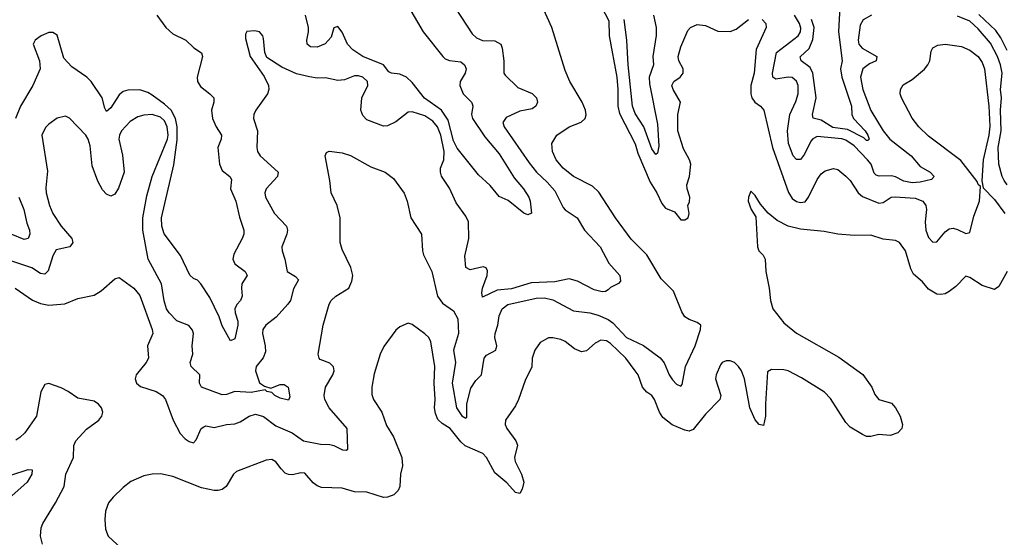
# Model space of a CAD drawing. Header units: inches. Extents: x 1694797 to 1849917, y 907313 to 1017959.
# Tile 725 of 834: x 1803449 to 1808217, y 984164 to 986668. Entities that reach past the tile are written whole.
import ezdxf

# ---------------------------------------------------------------- set-up
doc = ezdxf.new("R2010")
doc.units = ezdxf.units.IN
doc.header["$MEASUREMENT"] = 0
doc.layers.add('B8908', color=7, linetype='Continuous')

msp = doc.modelspace()

# ---------------------------------------------------------------- linework, layer by layer
at = {"layer": 'B8908', "color": 5}
for points, elevation in [([(1805561.5, 986721.5), (1805640.7, 986600.7), (1805660.5, 986580.5), (1805690, 986567.3), (1805750, 986565.7), (1805779.1, 986550), (1805785.8, 986530), (1805792.8, 986470), (1805793.6, 986410), (1805799.3, 986399.3), (1805860.7, 986340.7), (1805930, 986310.9), (1805951.1, 986291.1), (1805956.4, 986270), (1805948.4, 986250), (1805930, 986237.4), (1805870, 986226.3), (1805805.1, 986194.9), (1805788.5, 986171.5), (1805794.2, 986150), (1805915.3, 985975.3), (1805951.2, 985931.2), (1806002.9, 985882.9), (1806040.1, 985840.1), (1806080.1, 985760.1), (1806090, 985748.5), (1806148, 985710), (1806184, 985650), (1806260.5, 985570), (1806301.9, 985490), (1806354.8, 985430), (1806357.5, 985402.5), (1806348.4, 985391.6), (1806310, 985373.1), (1806299.3, 985360.7), (1806286.3, 985353.7), (1806270, 985352.2), (1806230, 985360.5), (1806150, 985403.2), (1806110, 985413.8), (1806040.4, 985399.6), (1805925.2, 985394.8), (1805830, 985366.7), (1805760.9, 985359.1), (1805690, 985326.6), (1805686.2, 985346.2), (1805689.8, 985369.8), (1805712.2, 985430), (1805713.9, 985453.9), (1805707.5, 985467.5), (1805692.7, 985472.7), (1805630, 985457.4), (1805608.5, 985470), (1805604.2, 985524.2), (1805623.7, 985610), (1805622.3, 985690), (1805610, 985718.3), (1805562.5, 985782.5), (1805530, 985853.3), (1805491.7, 985911.7), (1805486.4, 985930), (1805487.1, 985950), (1805503.4, 985990), (1805503.6, 986030), (1805488.2, 986110), (1805471.5, 986150), (1805450, 986178), (1805410, 986202.8), (1805350, 986222.8), (1805330, 986221), (1805270, 986174.8), (1805230, 986154.8), (1805210, 986154), (1805130, 986183.9), (1805110, 986204.2), (1805101.5, 986230), (1805105.5, 986290), (1805134.4, 986350), (1805132.4, 986370), (1805111.1, 986390), (1805090, 986397.3), (1805070, 986397.4), (1805022.2, 986377.8), (1804990, 986374.8), (1804930, 986387.2), (1804890, 986385.6), (1804851.5, 986391.5), (1804790, 986406.6), (1804719, 986439), (1804645.6, 986485.6), (1804636.2, 986510), (1804630, 986578), (1804626, 986590), (1804610, 986609.2), (1804585.2, 986614.8), (1804548, 986612), (1804542, 986598), (1804542.8, 986577.2), (1804565.5, 986490), (1804633.1, 986393.1), (1804653.7, 986350), (1804654.6, 986330), (1804648.9, 986310), (1804592.8, 986230), (1804582.3, 986210), (1804580.3, 986190), (1804601.1, 986130), (1804597.8, 986050), (1804600.8, 986030), (1804613.6, 986010), (1804700.8, 985930), (1804696.9, 985910), (1804642.8, 985850), (1804636.1, 985830), (1804638.5, 985810), (1804683.2, 985730), (1804740.9, 985670), (1804745.5, 985650), (1804742.4, 985630), (1804717.8, 985570), (1804719.6, 985550), (1804733.2, 985510), (1804743.9, 985450), (1804785.1, 985425.1), (1804798.3, 985410), (1804774.1, 985365.9), (1804759.7, 985310), (1804748, 985292), (1804691.4, 985228.6), (1804640.2, 985190), (1804626.2, 985170), (1804624.8, 985150), (1804638.2, 985090), (1804638.9, 985061.1), (1804627.5, 985032.5), (1804593.7, 984990), (1804590.4, 984970), (1804610, 984911), (1804634.8, 984894.8), (1804664.7, 984884.7), (1804710, 984903.1), (1804730, 984903.7), (1804748.2, 984890), (1804756.5, 984843.5), (1804750, 984828), (1804710, 984836.8), (1804684.7, 984850), (1804670, 984864.7), (1804646, 984870), (1804638, 984878), (1804570, 984864), (1804490.1, 984869.9), (1804450, 984854.2), (1804430, 984853.8), (1804329.7, 984890), (1804319.3, 984910), (1804320.9, 984950), (1804279.2, 984990), (1804273.8, 985010), (1804286.8, 985050), (1804284.8, 985090), (1804291.3, 985150), (1804286.4, 985166.4), (1804268.7, 985188.7), (1804210, 985211.8), (1804172.5, 985250), (1804159.9, 985270), (1804148.1, 985308.1), (1804134.9, 985390), (1804070.4, 985510), (1804044.4, 985650), (1804044.4, 985710), (1804063.8, 985816.2), (1804090.9, 985910), (1804164.3, 986090), (1804167.3, 986110), (1804162.6, 986150), (1804150, 986179), (1804130, 986197.3), (1804090, 986209.4), (1804050, 986206.9), (1804021.2, 986198.8), (1803983.8, 986176.2), (1803942.4, 986130), (1803931.4, 986110), (1803928.6, 986090), (1803947, 986013), (1803955.2, 985930), (1803926.7, 985853.3), (1803910, 985824.5), (1803890, 985814), (1803870, 985823.6), (1803850, 985846), (1803827.6, 985887.6), (1803800.6, 985960.6), (1803790, 986058), (1803781.2, 986090), (1803769.8, 986110), (1803690, 986192.3), (1803670, 986202), (1803630, 986191.3), (1803590, 986163.5), (1803573.6, 986146.4), (1803556.5, 986110), (1803584.3, 985935.7), (1803575.6, 985855.6), (1803577.8, 985830), (1803592.8, 985770), (1803608.9, 985730), (1803650.2, 985670), (1803701.6, 985610), (1803705.5, 985590), (1803690.9, 985569.1), (1803625.6, 985554.4), (1803610, 985526.6), (1803586.4, 985453.6), (1803570, 985436.4), (1803550, 985441), (1803507.1, 985467.1), (1803410, 985499.4)], 740), ([(1803427, 985370), (1803511, 985311), (1803550, 985294.5), (1803590, 985286.5), (1803667.2, 985292.8), (1803730, 985319.7), (1803810, 985335.3), (1803843.9, 985356.1), (1803910, 985415.1), (1803930, 985420.5), (1804001.6, 985370), (1804030, 985333.6), (1804089.8, 985170), (1804093.5, 985150), (1804067.1, 985090), (1804072.2, 985030), (1804061.1, 985010), (1804012.1, 984950), (1804007.8, 984930), (1804013.7, 984910), (1804034.3, 984894.3), (1804110, 984869.7), (1804141.1, 984850), (1804155, 984830), (1804192.6, 984730), (1804226.1, 984666.1), (1804250, 984640.8), (1804270, 984626.8), (1804290, 984620.5), (1804304.2, 984635.8), (1804328, 984690), (1804341, 984699), (1804350, 984702.7), (1804390, 984694.5), (1804450, 984709.8), (1804490, 984713), (1804516.9, 984723.1), (1804559.3, 984750), (1804590, 984759.3), (1804630, 984749), (1804690, 984703.4), (1804768.9, 984668.9), (1804823.5, 984630), (1804905, 984615), (1804950, 984613.3), (1804970, 984608.7), (1805012.8, 984587.2), (1805030, 984585.4), (1805037.1, 984590), (1805034.4, 984690), (1804948.1, 984790), (1804926, 984830), (1804923.2, 984850), (1804929.1, 984890), (1804964.7, 984950), (1804971.1, 984970), (1804969, 984989), (1804950, 985005.7), (1804904.6, 985024.6), (1804898.4, 985030), (1804894.9, 985050), (1804918.9, 985190), (1804948.1, 985291.9), (1804957.6, 985310), (1804979.5, 985330), (1805042, 985370), (1805057.2, 985402.8), (1805062, 985430), (1805052.2, 985470), (1805010, 985556), (1805000.4, 985590), (1805000.9, 985710), (1804986.7, 985770), (1804956.4, 985830), (1804950.4, 985890), (1804927.7, 986010), (1804934.4, 986025.6), (1804947.9, 986032.1), (1805010, 986024.2), (1805050, 986011), (1805150, 985956.4), (1805218, 985930), (1805259.8, 985899.8), (1805310, 985829.6), (1805325, 985790), (1805342.7, 985710), (1805394.3, 985630), (1805398.7, 985550), (1805404.5, 985530), (1805445.2, 985450), (1805471.4, 985330), (1805496.7, 985296.7), (1805550, 985259.8), (1805570, 985221.6), (1805574.5, 985150), (1805549.9, 985070), (1805559.9, 985010), (1805543.7, 984910), (1805563.5, 984790), (1805590, 984751.5), (1805610, 984740.7), (1805614.4, 984745.6), (1805613.5, 984810), (1805634, 984886), (1805658, 984922), (1805685.4, 984950), (1805698.7, 985030), (1805710, 985044.4), (1805754.5, 985070), (1805759.4, 985090), (1805750.2, 985130), (1805752, 985150), (1805764.6, 985190), (1805770, 985236.2), (1805785.3, 985270), (1805812.7, 985290), (1805950, 985321.1), (1805990, 985322.3), (1806030, 985313.5), (1806130, 985259.9), (1806210.1, 985249.8), (1806250, 985239.2), (1806298.1, 985218.1), (1806321.2, 985201.2), (1806388.1, 985130), (1806470, 985092.1), (1806550, 985031.9), (1806570, 985008.7), (1806594.6, 984950), (1806610, 984925.6), (1806630, 984904.7), (1806650, 984895.6), (1806657, 984903), (1806673.2, 984990), (1806720.4, 985090), (1806745, 985170), (1806747, 985190), (1806730, 985203.6), (1806690, 985217.7), (1806670, 985230.4), (1806655.1, 985255.1), (1806614.3, 985354.3), (1806555.3, 985415.2), (1806485.7, 985530), (1806410, 985607.2), (1806333.6, 985710), (1806254, 985834), (1806222.8, 985862.8), (1806130.3, 985910), (1806080.8, 985950), (1806047.3, 985990), (1806029.1, 986030), (1806026.3, 986070), (1806050, 986109.6), (1806110, 986149.6), (1806167, 986173), (1806187.3, 986190), (1806192.1, 986207.9), (1806188.7, 986230), (1806172.8, 986270), (1806113.1, 986370), (1806090, 986422.8), (1806026.3, 986630), (1805981.1, 986730)], 760), ([(1805331.5, 986730), (1805402.4, 986610), (1805498.4, 986490), (1805510, 986479.3), (1805530, 986471.5), (1805584.7, 986464.7), (1805603.6, 986450), (1805610.2, 986430), (1805605.6, 986410), (1805582, 986370), (1805580.8, 986350), (1805597, 986310), (1805636.9, 986270), (1805640.7, 986260.7), (1805643.2, 986250), (1805636, 986210), (1805642.1, 986190), (1805700.9, 986100.9), (1805770, 986020.2), (1805843.9, 985903.9), (1805887.9, 985850), (1805913.8, 985810), (1805920.3, 985790), (1805927.5, 985732.5), (1805910, 985723.5), (1805890, 985731.6), (1805814.1, 985794.1), (1805770, 985812.8), (1805726.8, 985866.8), (1805670, 985918.3), (1805567.1, 986047.1), (1805550, 986082.9), (1805523.1, 986183.1), (1805491.5, 986230), (1805408.5, 986288.5), (1805350, 986363.9), (1805321.9, 986390), (1805290, 986405.3), (1805249.4, 986409.4), (1805235.7, 986415.7), (1805209.8, 986450), (1805111, 986491), (1805062, 986522), (1805036.5, 986550), (1805010, 986607.6), (1804990, 986635.1), (1804970, 986629.2), (1804956.8, 986583.2), (1804928.7, 986551.3), (1804890, 986535.5), (1804856.5, 986536.5), (1804840.8, 986550), (1804839.1, 986570), (1804847.5, 986610), (1804846.9, 986630), (1804833.4, 986690)], 720), ([(1806265.6, 986730), (1806302.3, 986662.3), (1806303.2, 986590), (1806340.6, 986390), (1806345.6, 986330), (1806344.8, 986250), (1806353.8, 986213.8), (1806430, 986067.1), (1806442.9, 986022.9), (1806501.6, 985881.5), (1806534.1, 985830), (1806558.3, 985778.3), (1806576.4, 985756.4), (1806619, 985739), (1806650, 985699.3), (1806670, 985700.2), (1806686.5, 985710), (1806691.5, 985730), (1806685, 985770), (1806692.8, 985787.2), (1806694.6, 985810), (1806680.4, 985850), (1806679.8, 985870), (1806692.2, 985910), (1806699.4, 985970), (1806693.2, 985990), (1806663.1, 986043.1), (1806635.4, 986130), (1806635.5, 986210), (1806648.6, 986270), (1806612.9, 986330), (1806606.5, 986350), (1806616.5, 986370), (1806647.6, 986390), (1806662, 986410), (1806661.5, 986430), (1806640.2, 986470), (1806637.2, 986490), (1806650, 986538), (1806684.3, 986615.7), (1806698, 986630), (1806730, 986645.1), (1806770, 986640.5), (1806830, 986612.6), (1806890, 986611), (1806917.7, 986622.3), (1806978, 986670)], 760), ([(1807420.1, 986730), (1807413.5, 986610), (1807432.1, 986470), (1807422.9, 986430), (1807430.1, 986389.9), (1807477.2, 986250), (1807479, 986210), (1807486.4, 986190), (1807543.1, 986130), (1807556.3, 986110), (1807562.3, 986090), (1807556.3, 986083.7), (1807550, 986083.9), (1807537.1, 986097.1), (1807457.2, 986137.2), (1807386.6, 986146.6), (1807330, 986182.5), (1807291.9, 986191.9), (1807288.6, 986210), (1807306, 986290), (1807290.3, 986410), (1807276.4, 986436.4), (1807233.6, 986470), (1807228.4, 986488.4), (1807271.3, 986528.7), (1807290, 986573.4), (1807296.8, 986630), (1807283.8, 986670)], 720), ([(1808230, 986518.9), (1808200.4, 986580.4), (1808176.1, 986616.1), (1808093.4, 986693.4)], 720), ([(1804112.9, 986690), (1804156.9, 986630), (1804190, 986600.2), (1804252.6, 986570), (1804292.4, 986532.4), (1804328.6, 986508.6), (1804334, 986490), (1804307.8, 986390), (1804309.3, 986370), (1804324.5, 986344.5), (1804370.3, 986310), (1804389.1, 986290), (1804389.3, 986270), (1804377.9, 986230), (1804383.1, 986190), (1804399.8, 986150), (1804426.4, 986110), (1804425, 986090), (1804409, 986050), (1804416.8, 985970), (1804430, 985938.6), (1804466, 985910), (1804475.1, 985895.1), (1804470.1, 985850), (1804496.3, 985790), (1804512.5, 985712.5), (1804534.6, 985650), (1804534.3, 985630), (1804526.7, 985610), (1804485.5, 985534.5), (1804480.7, 985510), (1804490, 985486.5), (1804541.3, 985450), (1804550.3, 985430), (1804525.3, 985390), (1804522.4, 985370), (1804525.8, 985330), (1804517.5, 985310), (1804499.7, 985290), (1804490.1, 985270), (1804491.5, 985250), (1804505, 985210), (1804504.6, 985190), (1804490, 985124), (1804470, 985114), (1804430, 985187.6), (1804415, 985230), (1804370, 985323.8), (1804326, 985390), (1804310, 985407.6), (1804290, 985416.9), (1804272.1, 985432.1), (1804228, 985528), (1804147.9, 985632.1), (1804137.2, 985670), (1804135.3, 985710), (1804194.6, 985965.4), (1804212.1, 986087.9), (1804210.7, 986150), (1804202.9, 986190), (1804181.6, 986230), (1804150, 986260.3), (1804090, 986303.9), (1804070, 986316.1), (1804030, 986328.7), (1803972.5, 986327.5), (1803950, 986320.6), (1803930, 986305.6), (1803890, 986241.7), (1803870, 986224.2), (1803860.7, 986240.7), (1803848, 986290), (1803795, 986370), (1803774.2, 986390), (1803701.2, 986441.2), (1803662.3, 986482.3), (1803630, 986594), (1803610, 986606.2), (1803590, 986606.4), (1803552.2, 986590), (1803523.2, 986570), (1803514.3, 986550), (1803545.5, 986470), (1803547.8, 986430), (1803512.1, 986350), (1803452.2, 986250), (1803428.3, 986190)], 720), ([(1806517.7, 986690), (1806530.6, 986630), (1806531.6, 986591.6), (1806514.8, 986490), (1806517.8, 986450), (1806496.5, 986390), (1806498.7, 986358.7), (1806536.8, 986163.2), (1806543.6, 986056.4), (1806537.8, 986022.3), (1806530, 986016.2), (1806510, 986043.5), (1806471.5, 986150), (1806430, 986214.7), (1806415.6, 986250), (1806394.6, 986450), (1806388.9, 986570), (1806376.4, 986670)], 740), ([(1807044.5, 986670), (1807062.4, 986650), (1807063, 986630), (1807015.8, 986524.2), (1807005.7, 986410), (1806989.9, 986350), (1806989.3, 986310), (1806995, 986290), (1807008.3, 986270), (1807036.9, 986250), (1807052.8, 986230), (1807094.4, 986050), (1807172, 985832), (1807190, 985803.4), (1807210, 985789), (1807230, 985783.6), (1807252.7, 985787.3), (1807269.4, 985810), (1807310, 985894.7), (1807330, 985922.4), (1807350, 985936.9), (1807390, 985947.8), (1807410, 985943), (1807450, 985912.1), (1807470.9, 985890.9), (1807509.9, 985829.9), (1807530, 985812.5), (1807610, 985780.8), (1807630, 985783.4), (1807669.6, 985810.4), (1807688.5, 985811.5), (1807785.4, 985805.4), (1807822, 985790), (1807837, 985770), (1807839.9, 985750), (1807833.7, 985690), (1807837.6, 985650), (1807850, 985615.1), (1807870, 985591.3), (1807890, 985593), (1807930, 985641.7), (1807950, 985656.4), (1807970, 985659.3), (1807990, 985654), (1808030, 985634.5), (1808050, 985638.7), (1808070, 985717), (1808096.5, 985790), (1808102, 985862), (1808090, 985871), (1808084.8, 985884.8), (1808007, 985987), (1807850, 986104.4), (1807803.1, 986150), (1807770, 986192.7), (1807718.7, 986290), (1807712.2, 986310), (1807714, 986330), (1807727.4, 986352.6), (1807770, 986378.7), (1807830, 986429.7), (1807847.2, 986450), (1807856, 986470), (1807863.4, 986516.6), (1807870, 986532.3), (1807894.4, 986545.6), (1807930, 986549.7), (1808010, 986538.5), (1808050, 986520.7), (1808090, 986490.7), (1808110, 986461.3), (1808120.2, 986430), (1808141.7, 986250), (1808147.4, 986152.6), (1808142.7, 986110), (1808113.7, 985990), (1808108.4, 985888.4), (1808114.3, 985854.3), (1808170, 985798.2), (1808219.2, 985730)], 760), ([(1807573.7, 986690), (1807532.9, 986667.1), (1807518.3, 986641.7), (1807508.7, 986570), (1807512.8, 986550), (1807529.2, 986530), (1807600.3, 986490), (1807596, 986470), (1807564.6, 986455.4), (1807532.2, 986430), (1807520.6, 986390), (1807531.6, 986330), (1807570, 986229.2), (1807630.1, 986130), (1807662.5, 986090), (1807766.5, 986010), (1807810, 985958), (1807858.2, 985930), (1807876.9, 985910), (1807864.5, 985895.5), (1807810, 985882.4), (1807770, 985879.1), (1807730, 985887.6), (1807690, 985908.4), (1807670, 985913.6), (1807610.6, 985910.6), (1807595.9, 985915.9), (1807586.4, 985926.4), (1807571.7, 985970), (1807554.9, 985990), (1807490, 986057.7), (1807450, 986085.3), (1807430, 986092.5), (1807310, 986103.2), (1807290, 986092.4), (1807279.8, 986080.2), (1807250, 986018), (1807230, 985991.8), (1807210, 985992.7), (1807194.2, 986010), (1807171.9, 986070), (1807166.8, 986130), (1807178.2, 986210), (1807206.7, 986273.3), (1807218, 986310), (1807218.1, 986350), (1807210, 986371.7), (1807190, 986388.4), (1807170, 986390.3), (1807110, 986380.5), (1807095.3, 986390), (1807094.4, 986410), (1807113.4, 986510), (1807218.8, 986590), (1807229.9, 986610), (1807232.2, 986627.8), (1807225.5, 986650), (1807200.6, 986690)], 740), ([(1808230, 985869.8), (1808216.8, 985890), (1808206.7, 985910), (1808189.9, 985970.1), (1808187.9, 986050), (1808201.9, 986130), (1808197.9, 986230), (1808203.4, 986290), (1808199, 986330), (1808207, 986410), (1808199.2, 986450), (1808184.6, 986490), (1808150, 986554.8), (1808090, 986623.6), (1808050, 986661.6), (1807990, 986685.2)], 740), ([(1808230, 985449.6), (1808190, 985378), (1808170, 985363.6), (1808110, 985382), (1808050, 985421.6), (1808030, 985427), (1807982.8, 985377.2), (1807950, 985353.7), (1807930, 985342.6), (1807910, 985338.3), (1807890, 985340.4), (1807850, 985365.1), (1807820.8, 985400.8), (1807776.7, 985436.8), (1807763.6, 985463.6), (1807738.3, 985550), (1807710, 985589.7), (1807690, 985599.7), (1807630, 985606), (1807570, 985625.1), (1807490, 985624.2), (1807411.1, 985631.1), (1807343.9, 985643.9), (1807230, 985655.3), (1807169.8, 985669.8), (1807116.8, 985696.8), (1807073, 985733), (1807035.5, 985775.5), (1807010, 985818), (1806990, 985838), (1806978, 985810), (1806976, 985790), (1806991, 985750), (1807014, 985714), (1807021.6, 985570), (1807028.2, 985550), (1807049.1, 985529.1), (1807058.9, 985510), (1807062.3, 985450), (1807078.5, 985370), (1807084.2, 985310), (1807096.1, 985270), (1807150, 985202), (1807210, 985152.1), (1807416, 985036), (1807531.8, 984951.8), (1807575.6, 984890), (1807590, 984854.8), (1807610, 984830.8), (1807670, 984813.4), (1807690.5, 984790), (1807712.7, 984750), (1807724, 984710), (1807721, 984690), (1807702, 984670), (1807663.5, 984656.5), (1807610, 984662), (1807570, 984652), (1807550, 984652), (1807530, 984660.9), (1807470, 984697), (1807450, 984719.6), (1807375.8, 984835.8), (1807345.8, 984865.8), (1807235.4, 984935.4), (1807170, 984969.7), (1807150, 984974.5), (1807090, 984975.1), (1807070, 984964), (1807059.7, 984810), (1807060.9, 984750), (1807050, 984704), (1807030, 984709.3), (1807010, 984732.3), (1806983.9, 984790), (1806958.4, 984930), (1806943.9, 984970), (1806930, 984990.7), (1806910, 985008.9), (1806890, 985017.7), (1806870, 985018.2), (1806851, 985009), (1806841.8, 984998.2), (1806821.7, 984950), (1806818.9, 984930), (1806844.6, 984850), (1806839.3, 984830), (1806770, 984759.7), (1806710, 984684.8), (1806690, 984677.7), (1806670, 984682.9), (1806608.8, 984708.8), (1806563, 984743), (1806546.5, 984770), (1806523.1, 984830), (1806509.6, 984850), (1806486.5, 984866.5), (1806465.6, 984890), (1806443.1, 984950), (1806429.8, 984970), (1806383.5, 985030), (1806310, 985101.6), (1806290, 985114.9), (1806262.7, 985117.3), (1806236.1, 985103.9), (1806194.4, 985065.6), (1806170, 985061.1), (1806135.8, 985075.8), (1806090, 985110.9), (1806070, 985121), (1806030.4, 985129.7), (1806010, 985128.2), (1805970, 985106), (1805943.2, 985070), (1805931.3, 985030), (1805928.6, 984988.6), (1805897, 984923), (1805864.2, 984830), (1805850, 984799.5), (1805801.6, 984730), (1805799.5, 984710), (1805808.1, 984690), (1805850.9, 984630), (1805860.2, 984610), (1805844.3, 984550), (1805848.1, 984530), (1805878.7, 984470), (1805890.1, 984430), (1805882.7, 984397.3), (1805870, 984376.3), (1805850, 984379.8), (1805807.3, 984427.3), (1805750, 984476.1), (1805709.4, 984549.4), (1805691, 984570), (1805606.8, 984606.8), (1805585.5, 984625.5), (1805533.5, 984690), (1805494.3, 984714.3), (1805474.2, 984734.2), (1805462.1, 984762.1), (1805458.1, 984790), (1805461.4, 984830), (1805455.5, 984910), (1805458.6, 984990), (1805439.4, 985110), (1805429.9, 985129.9), (1805410, 985148.5), (1805350, 985193.6), (1805330, 985199.6), (1805290, 985183), (1805270, 985166), (1805212.5, 985087.5), (1805194.7, 985050), (1805165.4, 984954.5), (1805154.7, 984890), (1805154.9, 984854.9), (1805161.7, 984830), (1805202.6, 984770), (1805225.2, 984705.2), (1805259.6, 984650), (1805299.7, 984550), (1805302.9, 984510), (1805292.6, 984470), (1805289.2, 984410), (1805282, 984390), (1805261.3, 984370), (1805230, 984357.4), (1805210, 984356.1), (1805130, 984381.4), (1805070, 984384), (1805010, 984401.1), (1804910, 984404.2), (1804890, 984412), (1804870, 984427), (1804830, 984473.6), (1804810, 984475.8), (1804770, 984466.2), (1804750, 984467.6), (1804734.9, 984474.9), (1804714.6, 984494.6), (1804690, 984529.7), (1804670, 984540.4), (1804642.7, 984537.3), (1804498.5, 984481.5), (1804484.4, 984470), (1804448.2, 984410), (1804430, 984395.1), (1804410.3, 984389.7), (1804390, 984389.7), (1804330, 984403.1), (1804190, 984457.2), (1804130, 984471.1), (1804090, 984469.7), (1804050, 984461.3), (1803986.3, 984433.7), (1803950, 984405.1), (1803901.4, 984358.6), (1803879.5, 984330), (1803864.9, 984290), (1803861.1, 984250), (1803863.8, 984203.8), (1803877.4, 984170), (1803942.2, 984110)], 780), ([(1803444, 985810), (1803468.3, 985750), (1803483.6, 985683.6), (1803496.6, 985650), (1803497.5, 985630), (1803490.7, 985610), (1803470, 985605.5), (1803407.9, 985630)], 720), ([(1803558.7, 984130), (1803549.1, 984170), (1803552.9, 984210), (1803560.3, 984230), (1803622, 984330), (1803664.7, 984410), (1803672.3, 984470), (1803710.1, 984549.9), (1803711.7, 984608.3), (1803720.2, 984630), (1803772.8, 984687.2), (1803831.6, 984730), (1803847.2, 984750), (1803851.7, 984770), (1803844.6, 984790), (1803830, 984808.5), (1803810, 984822), (1803730, 984836.5), (1803684.2, 984870), (1803650, 984887.3), (1803590, 984908.5), (1803570, 984903.8), (1803551.8, 984868.2), (1803530.6, 984750), (1803473.2, 984670), (1803450, 984646.2), (1803430, 984633.4)], 760), ([(1803410, 984465.4), (1803490, 984492.2), (1803510, 984491), (1803507.3, 984470), (1803484.9, 984430), (1803410, 984363.9)], 740)]:
    msp.add_lwpolyline(points, dxfattribs=dict(at, elevation=elevation))

doc.saveas('drawing.dxf')
